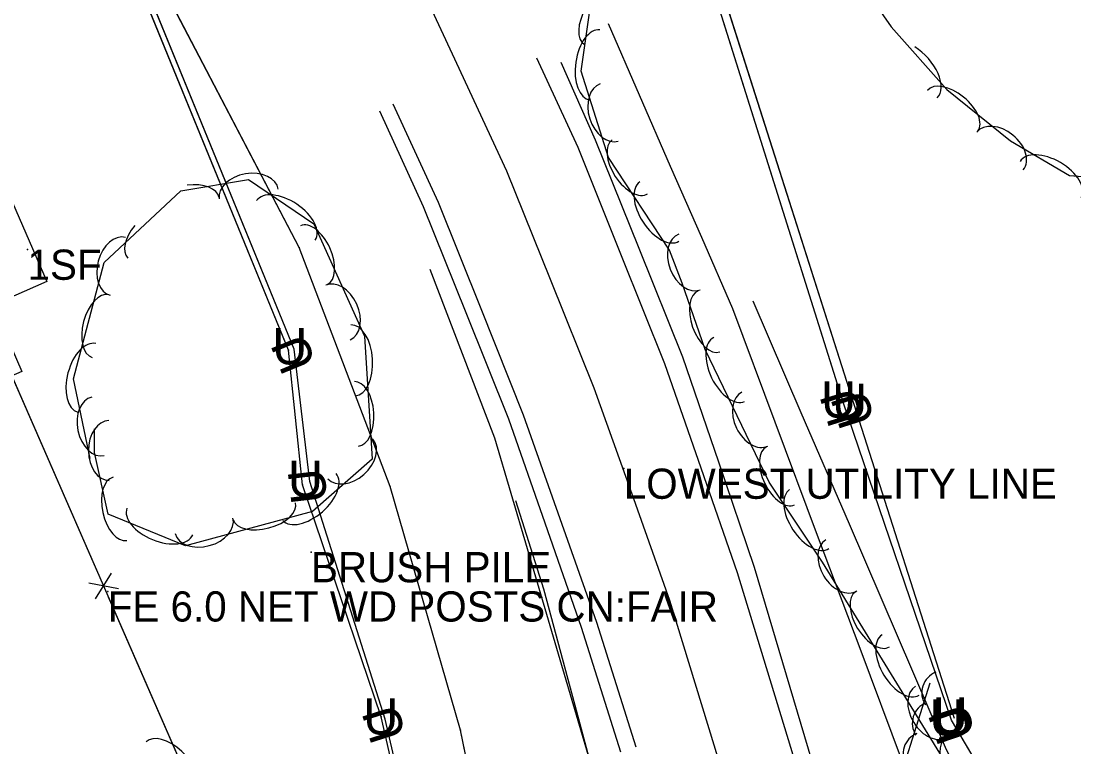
# Model space of a CAD drawing. Extents: x 954793 to 988390, y 1867850 to 1924428.
# Drawn here: x 960564.5 to 960738.8, y 1909154.3 to 1909274.5 of the extents above; entities that cross this region are included whole.
import ezdxf

# ---------------------------------------------------------------- set-up
doc = ezdxf.new("R2010")
doc.units = 0
for name, color, linetype in [('Default', 7, 'Continuous'), ('S_BUILDING', 7, 'Continuous'), ('S_DITCHLINE', 7, 'Continuous'), ('S_EDGE_PAVEMENT', 7, 'Continuous'), ('S_ELECTRIC_UTILITIES_ANNOT', 7, 'Continuous'), ('S_FENCE', 7, 'Continuous'), ('S_FIBER_OPTIC_CABLE', 7, 'Continuous'), ('S_GRD_PT_SYM', 7, 'Continuous'), ('S_MSC_PT_SYM', 7, 'Continuous'), ('S_PAVEMENT_CROWN', 7, 'Continuous'), ('S_SHOULDER', 7, 'Continuous'), ('S_STREAM', 7, 'Continuous'), ('S_SURVEY_TEXT_ANNOT', 7, 'Continuous'), ('S_TREE', 7, 'Continuous'), ('S_UNDERGROUND_CABLE', 7, 'Continuous'), ('S_UTL_PT_SYM', 7, 'Continuous'), ('S_WATER_UTILITIES', 7, 'Continuous')]:
    doc.layers.add(name, color=color, linetype=linetype)

msp = doc.modelspace()

# ---------------------------------------------------------------- linework, layer by layer
at = {"layer": 'S_BUILDING'}
msp.add_lwpolyline([(960564.63, 1909216.48), (960506.2, 1909190.94), (960493.21, 1909220.65), (960500.16, 1909223.69), (960495.6, 1909234.13), (960510.63, 1909240.7), (960515.27, 1909230.09), (960560.66, 1909249.93), (960568.77, 1909231.37), (960559.83, 1909227.47)], close=True, dxfattribs=at)
at = {"layer": 'S_DITCHLINE'}
for points in [[(960710.46, 1909151.89), (960703.43, 1909170.63), (960696.41, 1909189.37), (960689.38, 1909208.12), (960682.35, 1909226.86), (960677.21, 1909238.65), (960672.06, 1909250.45), (960666.91, 1909262.24), (960661.77, 1909274.04)], [(960659.2, 1909150.46), (960653.79, 1909168.79), (960648.39, 1909187.13), (960642.98, 1909205.47), (960637.62, 1909219.42), (960632.26, 1909233.38)], [(960739.9, 1909108.15), (960734.32, 1909119.68), (960728.74, 1909131.21), (960723.16, 1909142.74), (960717.58, 1909154.27), (960709.62, 1909172.74), (960701.66, 1909191.2), (960693.69, 1909209.67), (960685.73, 1909228.14)]]:
    msp.add_lwpolyline(points, dxfattribs=at)
at = {"layer": 'S_EDGE_PAVEMENT'}
for points in [[(960696.4, 1909139.81), (960689.78, 1909161.5), (960683.16, 1909183.19), (960677.13, 1909200.47), (960671.09, 1909217.75), (960663.92, 1909235.66), (960656.75, 1909253.58), (960649.9, 1909268.34)], [(960666.35, 1909154.3), (960659.86, 1909174.97), (960653.79, 1909192.11), (960647.71, 1909209.24), (960640.68, 1909226.85), (960633.65, 1909244.47), (960626.15, 1909260.72)]]:
    msp.add_lwpolyline(points, dxfattribs=at)
at = {"layer": 'S_FENCE'}
for p, q in [((960576.86, 1909178.85), (960579.47, 1909183.12)), ((960580.62, 1909180.49), (960575.72, 1909181.48))]:
    msp.add_line(p, q, dxfattribs=at)
for points in [[(960622.18, 1909080.21), (960539.43, 1909269.68)], [(960569.36, 1909201.14), (960561.36, 1909219.47)], [(960577.37, 1909182.82), (960569.36, 1909201.14)], [(960586.97, 1909160.83), (960578.97, 1909179.16)], [(960594.97, 1909142.51), (960586.97, 1909160.83)]]:
    msp.add_lwpolyline(points, dxfattribs=at)
at = {"layer": 'S_FIBER_OPTIC_CABLE'}
for p, q in [((960608.8, 1909220.01), (960584.66, 1909279.06)), ((960611.12, 1909197.71), (960608.8, 1909220.01)), ((960624.13, 1909159.31), (960611.12, 1909197.71)), ((960644.98, 1909068.04), (960624.13, 1909159.31))]:
    msp.add_line(p, q, dxfattribs=at)
msp.add_lwpolyline([(960823.74, 1908306.68), (960802.22, 1908384.11), (960790.78, 1908429.58), (960771.11, 1908509.31), (960752.95, 1908582.87), (960733.23, 1908667.22), (960715.56, 1908745.03), (960697.63, 1908827.49), (960680.37, 1908913.63), (960662.22, 1908992.74), (960644.98, 1909068.04), (960624.13, 1909159.31), (960611.12, 1909197.71), (960608.8, 1909220.01), (960584.66, 1909279.06), (960520.73, 1909366.93), (960487.68, 1909419.99)], dxfattribs=at)
msp.add_lwpolyline([(960823.74, 1908306.68), (960802.22, 1908384.11), (960790.78, 1908429.58), (960771.11, 1908509.31), (960752.95, 1908582.87), (960733.23, 1908667.22), (960715.56, 1908745.03), (960697.63, 1908827.49), (960680.37, 1908913.63), (960662.22, 1908992.74), (960644.98, 1909068.04), (960624.13, 1909159.31), (960611.12, 1909197.71), (960608.8, 1909220.01), (960584.66, 1909279.06), (960520.73, 1909366.93), (960487.68, 1909419.99)], dxfattribs=at)
at = {"layer": 'S_GRD_PT_SYM'}
msp.add_lwpolyline([(960664.31, 1909200.42), (960664.31, 1909200.47), (960664.31, 1909200.42), (960664.26, 1909200.42), (960664.31, 1909200.42), (960664.31, 1909200.37), (960664.31, 1909200.42), (960664.36, 1909200.42)], dxfattribs=at)
at = {"layer": 'S_MSC_PT_SYM'}
for points in [[(960565.59, 1909236.67), (960565.59, 1909236.72), (960565.59, 1909236.67), (960565.54, 1909236.67), (960565.59, 1909236.67), (960565.59, 1909236.62), (960565.59, 1909236.67), (960565.64, 1909236.67)], [(960565.59, 1909236.67), (960565.59, 1909236.72), (960565.59, 1909236.67), (960565.54, 1909236.67), (960565.59, 1909236.67), (960565.59, 1909236.62), (960565.59, 1909236.67), (960565.64, 1909236.67)], [(960612.53, 1909186.6), (960612.53, 1909186.65), (960612.53, 1909186.6), (960612.48, 1909186.6), (960612.53, 1909186.6), (960612.53, 1909186.55), (960612.53, 1909186.6), (960612.58, 1909186.6)], [(960612.53, 1909186.6), (960612.53, 1909186.65), (960612.53, 1909186.6), (960612.48, 1909186.6), (960612.53, 1909186.6), (960612.53, 1909186.55), (960612.53, 1909186.6), (960612.58, 1909186.6)], [(960578.86, 1909180.1), (960578.86, 1909180.15), (960578.86, 1909180.1), (960578.81, 1909180.1), (960578.86, 1909180.1), (960578.86, 1909180.05), (960578.86, 1909180.1), (960578.91, 1909180.1)], [(960578.86, 1909180.1), (960578.86, 1909180.15), (960578.86, 1909180.1), (960578.81, 1909180.1), (960578.86, 1909180.1), (960578.86, 1909180.05), (960578.86, 1909180.1), (960578.91, 1909180.1)]]:
    msp.add_lwpolyline(points, close=True, dxfattribs=at)
for points in [[(960565.59, 1909236.67), (960565.59, 1909236.72), (960565.59, 1909236.67), (960565.54, 1909236.67), (960565.59, 1909236.67), (960565.59, 1909236.62), (960565.59, 1909236.67), (960565.64, 1909236.67)], [(960612.53, 1909186.6), (960612.53, 1909186.65), (960612.53, 1909186.6), (960612.48, 1909186.6), (960612.53, 1909186.6), (960612.53, 1909186.55), (960612.53, 1909186.6), (960612.58, 1909186.6)], [(960578.86, 1909180.1), (960578.86, 1909180.15), (960578.86, 1909180.1), (960578.81, 1909180.1), (960578.86, 1909180.1), (960578.86, 1909180.05), (960578.86, 1909180.1), (960578.91, 1909180.1)]]:
    msp.add_lwpolyline(points, dxfattribs=at)
at = {"layer": 'S_PAVEMENT_CROWN'}
msp.add_lwpolyline([(960684.98, 1909136.07), (960678.46, 1909157.34), (960671.95, 1909178.61), (960665.69, 1909196.18), (960659.43, 1909213.76), (960652.19, 1909231.7), (960644.95, 1909249.63), (960635.97, 1909269), (960626.98, 1909288.36), (960617.99, 1909305.37), (960608.99, 1909322.39), (960597.92, 1909340.66), (960586.85, 1909358.94), (960576.26, 1909375.31)], dxfattribs=at)
at = {"layer": 'S_SHOULDER'}
for points in [[(960698.96, 1909140.25), (960692.46, 1909162.15), (960685.96, 1909184.05), (960680.03, 1909201.46), (960674.1, 1909218.88), (960666.87, 1909236.83), (960659.65, 1909254.78), (960653.92, 1909267.64)], [(960663.82, 1909153.48), (960657.3, 1909174.11), (960651.29, 1909191.36), (960645.28, 1909208.6), (960638.2, 1909226.19), (960631.13, 1909243.77), (960623.91, 1909259.57)]]:
    msp.add_lwpolyline(points, dxfattribs=at)
at = {"layer": 'S_STREAM'}
msp.add_lwpolyline([(960677.86, 1909075.28), (960670.35, 1909106.33), (960663.18, 1909135.44), (960656.27, 1909161.19), (960651.05, 1909180.46), (960646.44, 1909195.11)], dxfattribs=at)
at = {"layer": 'S_TREE'}
for points in [[(960726.56, 1909137.14), (960697.19, 1909184.95), (960688.4, 1909198.2), (960677.81, 1909220.16), (960673.96, 1909231.1), (960671.87, 1909236.59), (960661.77, 1909251.89), (960657.26, 1909266.18), (960658.67, 1909276.24), (960664.83, 1909286.66), (960673.59, 1909293.07), (960686.02, 1909295.93), (960693.78, 1909293.13), (960700.87, 1909284.67), (960708.59, 1909273.55), (960717.81, 1909263.16), (960728.32, 1909254.67), (960738.12, 1909248.91), (960746.72, 1909248.27)], [(960575.95, 1909202.07), (960573.17, 1909215.29), (960578.26, 1909234.52), (960590.97, 1909246.41), (960602.17, 1909248.25), (960612.99, 1909240.94), (960621.37, 1909222.35), (960622.62, 1909201.98), (960612.78, 1909193.33), (960591.72, 1909187.65), (960578.91, 1909192.85), (960576.69, 1909203.07), (960576.66, 1909207.01)], [(960722.23, 1909093.67), (960714.77, 1909119.04), (960710.19, 1909136.94), (960710.5, 1909150.61), (960715.05, 1909164.95)]]:
    msp.add_lwpolyline(points, dxfattribs=at)
for centre in [(960717.29, 1909163.32), (960715.72, 1909158.26), (960714.19, 1909153.2)]:
    msp.add_arc(centre, 3.64, 111.5884, 213.1853, dxfattribs=at)
for centre, major_axis, ratio, start_param, end_param in [((960660.53, 1909275.22), (-2.72, -4.6), 0.540699, 3.141593, 6.283185), ((960659.55, 1909267.23), (-0.82, -5.81), 0.55008, 3.141593, 6.283185), ((960712.28, 1909266.2), (-3.9, 4.39), 0.55008, 3.141593, 5.220848), ((960661.91, 1909259.36), (1.49, -4.73), 0.685311, 3.141593, 6.283185), ((960718.76, 1909259.67), (-4.16, 3.36), 0.540699, 3.141593, 6.283185), ((960726.6, 1909252.99), (-3.85, 3.12), 0.685311, 3.141593, 6.283185), ((960665.32, 1909250.37), (2.94, -4.46), 0.540699, 3.141593, 6.283185), ((960734.99, 1909248.29), (-5.06, 2.97), 0.55008, 3.141593, 6.283185), ((960602.22, 1909245.85), (-4.89, -0.8), 0.685311, 3.141593, 6.283185), ((960670.2, 1909242.97), (3.23, -4.9), 0.55008, 3.141593, 6.283185), ((960592.01, 1909244.43), (-5.28, -0.87), 0.540699, 3.141593, 4.626677), ((960608.37, 1909241.5), (-4.86, 3.28), 0.55008, 3.141593, 6.283185), ((960613, 1909235.76), (-2.2, 4.87), 0.540699, 3.141593, 6.283185), ((960580.56, 1909233.89), (-1.27, -4.79), 0.685311, 3.141593, 6.283185), ((960586.46, 1909239.28), (-4.29, -4.01), 0.55008, 4.93838, 6.283185), ((960675.17, 1909234.62), (1.76, -4.63), 0.685311, 3.141593, 6.283185), ((960616.99, 1909226.26), (-2.04, 4.52), 0.685311, 3.141593, 6.283185), ((960577.67, 1909224), (-1.37, -5.17), 0.540699, 3.141593, 6.283185), ((960678.43, 1909224.78), (1.78, -5.04), 0.540699, 3.141593, 6.283185), ((960619.49, 1909218.33), (-0.36, 5.86), 0.55008, 3.141593, 6.283185), ((960681.77, 1909216.84), (2.55, -5.29), 0.55008, 3.141593, 6.283185), ((960575.4, 1909215.43), (-1.5, -5.67), 0.55008, 3.141593, 6.283185), ((960620.03, 1909209.48), (-0.33, 5.34), 0.540699, 3.141593, 6.283185), ((960686.03, 1909208.61), (2.15, -4.46), 0.685311, 3.141593, 6.283185), ((960577.26, 1909207.41), (1.02, -4.85), 0.685311, 3.141593, 6.283185), ((960579.07, 1909203.4), (0.03, -4.96), 0.685311, 3.141593, 6.283185), ((960619.05, 1909202.01), (3.72, 3.27), 0.685311, 3.141593, 6.283185), ((960690.27, 1909199.22), (2.32, -4.82), 0.540699, 3.141593, 6.283185), ((960612.27, 1909195.71), (4.41, 3.87), 0.55008, 3.141593, 6.283185), ((960580.88, 1909193.76), (1.14, -5.22), 0.540699, 3.141593, 6.283185), ((960695.01, 1909192.07), (3.24, -4.89), 0.55008, 3.141593, 6.283185), ((960587.49, 1909191.66), (5.44, -2.21), 0.55008, 3.141593, 6.283185), ((960604.81, 1909193.38), (5.16, 1.39), 0.540699, 3.141593, 6.283185), ((960594.8, 1909190.94), (4.78, 1.29), 0.685311, 3.141593, 6.283185), ((960700.33, 1909184.39), (2.59, -4.22), 0.685311, 3.141593, 6.283185), ((960705.5, 1909175.47), (2.8, -4.56), 0.540699, 3.141593, 6.283185), ((960710.14, 1909167.91), (3.07, -5), 0.55008, 3.141593, 6.283185), ((960715.21, 1909160.16), (2.59, -4.22), 0.685311, 3.141593, 6.283185), ((960589.14, 1909151.51), (-3.89, 3.66), 0.540699, 3.141593, 6.283185), ((960720.38, 1909151.25), (2.8, -4.56), 0.540699, 3.141593, 6.283185)]:
    msp.add_ellipse(centre, major_axis=major_axis, ratio=ratio, start_param=start_param, end_param=end_param, dxfattribs=at)
at = {"layer": 'S_UNDERGROUND_CABLE'}
for p, q in [((960700.61, 1909211.39), (960677.76, 1909284.06)), ((960702.44, 1909211.01), (960679.08, 1909284.39)), ((960609.74, 1909220.21), (960585.48, 1909279.43)), ((960612.33, 1909198.29), (960609.74, 1909220.21)), ((960718.57, 1909158.78), (960700.61, 1909211.39)), ((960719.08, 1909159.08), (960702.44, 1909211.01)), ((960624.8, 1909158.96), (960612.33, 1909198.29)), ((960645.91, 1909068.19), (960624.8, 1909158.96)), ((960729.67, 1909140.01), (960718.57, 1909158.78))]:
    msp.add_line(p, q, dxfattribs=at)
for points in [[(960719.08, 1909159.08), (960702.44, 1909211.01), (960679.08, 1909284.39), (960656.86, 1909306.73), (960625.48, 1909341.24), (960590.52, 1909398.89), (960544.69, 1909469.2), (960507.75, 1909523.34), (960464.75, 1909596.1), (960421.17, 1909660.64), (960370.1, 1909726.43), (960345.24, 1909761.99), (960310.21, 1909824.27), (960271.68, 1909891.85), (960236.47, 1909965.91), (960206.53, 1910044.39), (960185.23, 1910096.53), (960174.68, 1910122.7), (960172.73, 1910165.19), (960158.12, 1910231.05), (960138.21, 1910325.01), (960116.14, 1910411.56), (960105.21, 1910469.66), (960096.46, 1910523.99)], [(960719.08, 1909159.08), (960702.44, 1909211.01), (960679.08, 1909284.39), (960656.86, 1909306.73), (960625.48, 1909341.24), (960590.52, 1909398.89), (960544.69, 1909469.2), (960507.75, 1909523.34), (960464.75, 1909596.1), (960421.17, 1909660.64), (960370.1, 1909726.43), (960345.24, 1909761.99), (960310.21, 1909824.27), (960271.68, 1909891.85), (960236.47, 1909965.91), (960206.53, 1910044.39), (960185.23, 1910096.53), (960174.68, 1910122.7), (960172.73, 1910165.19), (960158.12, 1910231.05), (960138.21, 1910325.01), (960116.14, 1910411.56), (960105.21, 1910469.66), (960096.46, 1910523.99)], [(960924.47, 1908058.47), (960931.11, 1908064.94), (960909.84, 1908124.82), (960893, 1908180.71), (960870.95, 1908252.27), (960855.38, 1908288.78), (960824.66, 1908307.36), (960801.48, 1908384.93), (960790.3, 1908429.37), (960771.93, 1908510.1), (960754.11, 1908582.75), (960734.09, 1908667.42), (960716.61, 1908744.97), (960698.42, 1908828.21), (960681.52, 1908913.94), (960663.18, 1908993.44), (960645.91, 1909068.19), (960624.8, 1909158.96), (960612.33, 1909198.29), (960609.74, 1909220.21), (960585.48, 1909279.43), (960521.44, 1909367.02), (960488.5, 1909420.49)], [(960924.47, 1908058.47), (960931.11, 1908064.94), (960909.84, 1908124.82), (960893, 1908180.71), (960870.95, 1908252.27), (960855.38, 1908288.78), (960824.66, 1908307.36), (960801.48, 1908384.93), (960790.3, 1908429.37), (960771.93, 1908510.1), (960754.11, 1908582.75), (960734.09, 1908667.42), (960716.61, 1908744.97), (960698.42, 1908828.21), (960681.52, 1908913.94), (960663.18, 1908993.44), (960645.91, 1909068.19), (960624.8, 1909158.96), (960612.33, 1909198.29), (960609.74, 1909220.21), (960585.48, 1909279.43), (960521.44, 1909367.02), (960488.5, 1909420.49)], [(960945.64, 1908302.15), (960913.02, 1908369.52), (960888.88, 1908455.84), (960868.22, 1908541.61), (960844.08, 1908632.56), (960824.14, 1908725.3), (960808.48, 1908797.9), (960788.35, 1908883.09), (960766.42, 1908964.38), (960745.02, 1909034.36), (960738.49, 1909058.96), (960737.77, 1909085.45), (960735.34, 1909104.37), (960736.79, 1909113.35), (960738.52, 1909122.62), (960729.67, 1909140.01), (960718.57, 1909158.78), (960700.61, 1909211.39), (960677.76, 1909284.06), (960656.04, 1909306.18), (960624.97, 1909341.03), (960589.63, 1909398.18)], [(960945.64, 1908302.15), (960913.02, 1908369.52), (960888.88, 1908455.84), (960868.22, 1908541.61), (960844.08, 1908632.56), (960824.14, 1908725.3), (960808.48, 1908797.9), (960788.35, 1908883.09), (960766.42, 1908964.38), (960745.02, 1909034.36), (960738.49, 1909058.96), (960737.77, 1909085.45), (960735.34, 1909104.37), (960736.79, 1909113.35), (960738.52, 1909122.62), (960729.67, 1909140.01), (960718.57, 1909158.78), (960700.61, 1909211.39), (960677.76, 1909284.06), (960656.04, 1909306.18), (960624.97, 1909341.03), (960589.63, 1909398.18)]]:
    msp.add_lwpolyline(points, dxfattribs=at)
at = {"layer": 'S_UTL_PT_SYM'}
for points in [[(960610.54, 1909237.02), (960610.54, 1909237.07), (960610.54, 1909237.02), (960610.49, 1909237.02), (960610.54, 1909237.02), (960610.54, 1909236.97), (960610.54, 1909237.02), (960610.59, 1909237.02)], [(960608.8, 1909220.01), (960608.8, 1909220.06), (960608.8, 1909220.01), (960608.75, 1909220.01), (960608.8, 1909220.01), (960608.8, 1909219.96), (960608.8, 1909220.01), (960608.85, 1909220.01)], [(960664.31, 1909200.42), (960664.31, 1909200.47), (960664.31, 1909200.42), (960664.26, 1909200.42), (960664.31, 1909200.42), (960664.31, 1909200.37), (960664.31, 1909200.42), (960664.36, 1909200.42)], [(960611.12, 1909197.71), (960611.12, 1909197.76), (960611.12, 1909197.71), (960611.07, 1909197.71), (960611.12, 1909197.71), (960611.12, 1909197.66), (960611.12, 1909197.71), (960611.17, 1909197.71)], [(960625.64, 1909197.43), (960625.64, 1909197.48), (960625.64, 1909197.43), (960625.59, 1909197.43), (960625.64, 1909197.43), (960625.64, 1909197.38), (960625.64, 1909197.43), (960625.69, 1909197.43)], [(960624.13, 1909159.31), (960624.13, 1909159.36), (960624.13, 1909159.31), (960624.08, 1909159.31), (960624.13, 1909159.31), (960624.13, 1909159.26), (960624.13, 1909159.31), (960624.18, 1909159.31)], [(960637.25, 1909157.1), (960637.25, 1909157.15), (960637.25, 1909157.1), (960637.2, 1909157.1), (960637.25, 1909157.1), (960637.25, 1909157.05), (960637.25, 1909157.1), (960637.3, 1909157.1)]]:
    msp.add_lwpolyline(points, dxfattribs=at)
for points in [[(960610.54, 1909237.02), (960610.5, 1909237), (960610.54, 1909237.02), (960610.56, 1909236.98), (960610.54, 1909237.02), (960610.58, 1909237.04), (960610.54, 1909237.02), (960610.52, 1909237.06)], [(960610.54, 1909237.02), (960610.5, 1909237), (960610.54, 1909237.02), (960610.56, 1909236.98), (960610.54, 1909237.02), (960610.58, 1909237.04), (960610.54, 1909237.02), (960610.52, 1909237.06)], [(960608.8, 1909220.01), (960608.76, 1909219.99), (960608.8, 1909220.01), (960608.82, 1909219.96), (960608.8, 1909220.01), (960608.85, 1909220.03), (960608.8, 1909220.01), (960608.78, 1909220.05)], [(960608.8, 1909220.01), (960608.76, 1909219.99), (960608.8, 1909220.01), (960608.82, 1909219.96), (960608.8, 1909220.01), (960608.85, 1909220.03), (960608.8, 1909220.01), (960608.78, 1909220.05)], [(960664.31, 1909200.42), (960664.31, 1909200.47), (960664.31, 1909200.42), (960664.26, 1909200.42), (960664.31, 1909200.42), (960664.31, 1909200.37), (960664.31, 1909200.42), (960664.36, 1909200.42)], [(960664.31, 1909200.42), (960664.31, 1909200.47), (960664.31, 1909200.42), (960664.26, 1909200.42), (960664.31, 1909200.42), (960664.31, 1909200.37), (960664.31, 1909200.42), (960664.36, 1909200.42)], [(960611.12, 1909197.71), (960611.07, 1909197.71), (960611.12, 1909197.71), (960611.13, 1909197.67), (960611.12, 1909197.71), (960611.17, 1909197.72), (960611.12, 1909197.71), (960611.12, 1909197.76)], [(960611.12, 1909197.71), (960611.07, 1909197.71), (960611.12, 1909197.71), (960611.13, 1909197.67), (960611.12, 1909197.71), (960611.17, 1909197.72), (960611.12, 1909197.71), (960611.12, 1909197.76)], [(960625.64, 1909197.43), (960625.6, 1909197.41), (960625.64, 1909197.43), (960625.66, 1909197.39), (960625.64, 1909197.43), (960625.69, 1909197.45), (960625.64, 1909197.43), (960625.62, 1909197.48)], [(960625.64, 1909197.43), (960625.6, 1909197.41), (960625.64, 1909197.43), (960625.66, 1909197.39), (960625.64, 1909197.43), (960625.69, 1909197.45), (960625.64, 1909197.43), (960625.62, 1909197.48)], [(960624.13, 1909159.31), (960624.09, 1909159.29), (960624.13, 1909159.31), (960624.15, 1909159.26), (960624.13, 1909159.31), (960624.18, 1909159.33), (960624.13, 1909159.31), (960624.12, 1909159.36)], [(960624.13, 1909159.31), (960624.09, 1909159.29), (960624.13, 1909159.31), (960624.15, 1909159.26), (960624.13, 1909159.31), (960624.18, 1909159.33), (960624.13, 1909159.31), (960624.12, 1909159.36)], [(960637.25, 1909157.1), (960637.21, 1909157.09), (960637.25, 1909157.1), (960637.27, 1909157.05), (960637.25, 1909157.1), (960637.3, 1909157.11), (960637.25, 1909157.1), (960637.24, 1909157.15)], [(960637.25, 1909157.1), (960637.21, 1909157.09), (960637.25, 1909157.1), (960637.27, 1909157.05), (960637.25, 1909157.1), (960637.3, 1909157.11), (960637.25, 1909157.1), (960637.24, 1909157.15)]]:
    msp.add_lwpolyline(points, close=True, dxfattribs=at)
at = {"layer": 'S_WATER_UTILITIES'}
for p, q in [((960610.54, 1909237.02), (960587.29, 1909281.55)), ((960625.64, 1909197.43), (960610.54, 1909237.02)), ((960637.25, 1909157.1), (960625.64, 1909197.43)), ((960653.03, 1909080.98), (960637.25, 1909157.1))]:
    msp.add_line(p, q, dxfattribs=at)
msp.add_lwpolyline([(960837.31, 1908300.18), (960815.42, 1908376.37), (960799.36, 1908451.13), (960782.06, 1908511.66), (960769.86, 1908569.95), (960759.53, 1908608.03), (960741.64, 1908671.05), (960721.86, 1908751.64), (960703.62, 1908845.92), (960689.57, 1908910.47), (960670.06, 1908999.92), (960653.03, 1909080.98), (960637.25, 1909157.1), (960625.64, 1909197.43), (960610.54, 1909237.02), (960587.29, 1909281.55), (960572.88, 1909303.82), (960526.35, 1909376.08)], dxfattribs=at)
msp.add_lwpolyline([(960837.31, 1908300.18), (960815.42, 1908376.37), (960799.36, 1908451.13), (960782.06, 1908511.66), (960769.86, 1908569.95), (960759.53, 1908608.03), (960741.64, 1908671.05), (960721.86, 1908751.64), (960703.62, 1908845.92), (960689.57, 1908910.47), (960670.06, 1908999.92), (960653.03, 1909080.98), (960637.25, 1909157.1), (960625.64, 1909197.43), (960610.54, 1909237.02), (960587.29, 1909281.55), (960572.88, 1909303.82), (960526.35, 1909376.08)], dxfattribs=at)

# ---------------------------------------------------------------- texts
at = {"layer": 'Default'}
for rotation, p in [(360, (960606.11, 1909217.67)), (112.2803, (960613.47, 1909217.82)), (360, (960696.98, 1909208.84)), (107.4514, (960704.12, 1909208.69)), (360, (960698.81, 1909208.47)), (107.6533, (960705.96, 1909208.33)), (360, (960608.7, 1909195.74)), (96.7312, (960615.28, 1909194.98)), (360, (960715.45, 1909156.54)), (107.597, (960628.33, 1909156.27)), (360, (960621.18, 1909156.41)), (107.7714, (960722.61, 1909156.41)), (360, (960714.94, 1909156.23)), (108.8531, (960722.15, 1909156.17))]:
    msp.add_text('U', height=6, rotation=rotation, dxfattribs=at).set_placement(p)
at = {"layer": 'S_ELECTRIC_UTILITIES_ANNOT'}
msp.add_text('LOWEST UTILITY LINE', height=5, dxfattribs=at).set_placement((960664.31, 1909195.42))
at = {"layer": 'S_SURVEY_TEXT_ANNOT'}
for s, p in [('1SF', (960565.59, 1909231.67)), ('BRUSH PILE', (960612.53, 1909181.6)), ('FE 6.0 NET WD POSTS CN:FAIR', (960578.86, 1909175.1))]:
    msp.add_text(s, height=5, dxfattribs=at).set_placement(p)

doc.saveas('drawing.dxf')
